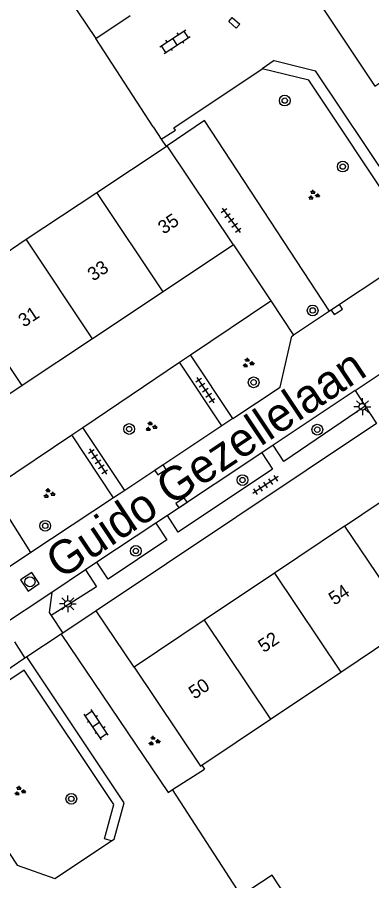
# Model space of a CAD drawing. Extents: x 137999 to 141000, y 397500 to 400501.
# Drawn here: x 138297 to 138323.4, y 399668.5 to 399732.6 of the extents above; entities that cross this region are included whole.
import ezdxf

# ---------------------------------------------------------------- set-up
doc = ezdxf.new("R2010")
doc.units = 0
for name, color, linetype in [('gg-afsc-erfafscheiding', 7, 'Continuous'), ('gg-afsc-muur', 7, 'Continuous'), ('gg-anno-huisnummerreeks BGT', 7, 'Continuous'), ('gg-anno-openbare ruimte label', 7, 'Continuous'), ('gg-bbg-bijgebouw', 7, 'Continuous'), ('gg-bbg-gedigitaliseerde bebouwing', 7, 'Continuous'), ('gg-bbg-hoofdgebouw', 7, 'Continuous'), ('gg-bbg-tussenscheiding', 7, 'Continuous'), ('gg-knt-verharding', 7, 'Continuous'), ('gg-knt-verharding nz', 7, 'Continuous'), ('gt-grn-groengrens', 7, 'Continuous'), ('gt-grn-vlakafsluiter', 7, 'Continuous'), ('gt-grn-weggrens', 7, 'Continuous'), ('gt-symb-boom', 7, 'Continuous'), ('gt-symb-groenvak', 7, 'Continuous'), ('gt-symb-klinker verharding', 7, 'Continuous'), ('gt-symb-kolk', 7, 'Continuous'), ('gt-symb-kolk center center', 7, 'Continuous'), ('gt-symb-lichtmast', 7, 'Continuous'), ('gt-symb-rioolschacht', 7, 'Continuous'), ('gt-symb-tegel verharding', 7, 'Continuous')]:
    doc.layers.add(name, color=color, linetype=linetype)

# ---------------------------------------------------------------- blocks, each defined once
blk = doc.blocks.new('gt0-LMAST')
at = {"layer": 'gt-symb-lichtmast'}
for p, q in [((-0.182, 0.173), (-0.447, 0.438)), ((-0.005, 0.246), (-0.005, 0.621)), ((0.172, 0.173), (0.437, 0.438)), ((-0.255, -0.004), (-0.63, -0.004)), ((-0.182, -0.181), (-0.447, -0.446)), ((-0.005, -0.254), (-0.005, -0.629)), ((0.437, -0.446), (0.172, -0.181)), ((0.245, -0.004), (0.62, -0.004))]:
    blk.add_line(p, q, dxfattribs=at)
blk.add_circle((-0.005, -0.004), 0.25, dxfattribs=at)
blk = doc.blocks.new('gt0-GRVAK')
at = {"layer": 'gt-symb-groenvak'}
for p, q in [((-0.11, 0.189), (-0.228, 0.24)), ((-0.182, 0.153), (0.088, 0.153)), ((-0.091, 0.211), (-0.156, 0.322)), ((-0.047, 0.214), (-0.047, 0.393)), ((-0.004, 0.211), (0.061, 0.322)), ((0.015, 0.189), (0.133, 0.24)), ((0.262, -0.052), (0.197, 0.059)), ((0.305, -0.049), (0.305, 0.13)), ((0.349, -0.052), (0.414, 0.059)), ((-0.245, -0.228), (-0.363, -0.177)), ((-0.318, -0.264), (-0.047, -0.264)), ((-0.226, -0.206), (-0.291, -0.095)), ((-0.183, -0.203), (-0.183, -0.024)), ((-0.139, -0.206), (-0.074, -0.095)), ((-0.12, -0.228), (-0.002, -0.177)), ((0.243, -0.074), (0.125, -0.023)), ((0.17, -0.11), (0.441, -0.11)), ((0.368, -0.074), (0.486, -0.023))]:
    blk.add_line(p, q, dxfattribs=at)
blk = doc.blocks.new('gt0-BOOM')
at = {"layer": 'gt-symb-boom'}
for radius in [0.4, 0.2]:
    blk.add_circle((0, 0), radius, dxfattribs=at)
blk = doc.blocks.new('gt0-TEG1')
at = {"layer": 'gt-symb-tegel verharding'}
for p, q in [((-1.125, 0), (1.125, 0)), ((-0.9, -0.25), (-0.9, 0.25)), ((-0.45, -0.25), (-0.45, 0.25)), ((0, -0.25), (0, 0.25)), ((0.45, -0.25), (0.45, 0.25)), ((0.9, -0.25), (0.9, 0.25))]:
    blk.add_line(p, q, dxfattribs=at)
blk = doc.blocks.new('gt0-KOLK')
at = {"layer": 'gt-symb-kolk'}
blk.add_lwpolyline([(0, 0), (0.375, 0), (0.375, 0.4), (-0.375, 0.4), (-0.375, 0), (0, 0)], dxfattribs=at)
blk = doc.blocks.new('gt0-KL1')
at = {"layer": 'gt-symb-klinker verharding'}
for p, q in [((-1.15, 0.3), (1.15, 0.3)), ((-1, -0.3), (-1, 0.3)), ((-0.5, 0.3), (-0.5, 0.45)), ((0, -0.3), (0, 0.3)), ((0.5, 0.3), (0.5, 0.45)), ((1, -0.3), (1, 0.3)), ((-1.15, -0.3), (1.15, -0.3)), ((-0.5, -0.45), (-0.5, -0.3)), ((0.5, -0.45), (0.5, -0.3))]:
    blk.add_line(p, q, dxfattribs=at)
blk = doc.blocks.new('gt0-KOLKCC')
at = {"layer": 'gt-symb-kolk center center'}
blk.add_lwpolyline([(-0.375, 0.2), (0.375, 0.2), (0.375, -0.2), (-0.375, -0.2)], close=True, dxfattribs=at)
blk = doc.blocks.new('gt0-RS')
at = {"layer": 'gt-symb-rioolschacht'}
blk.add_lwpolyline([(-0.5, -0.5), (0.5, -0.5), (0.5, 0.5), (-0.5, 0.5)], close=True, dxfattribs=at)
blk.add_circle((0, 0), 0.375, dxfattribs=at)

msp = doc.modelspace()

# ---------------------------------------------------------------- linework, layer by layer
at = {"layer": 'gg-afsc-erfafscheiding'}
for p, q in [((138307.122, 399724.461), (138302.865, 399731.027)), ((138309.916, 399707.534), (138315.868, 399711.548)), ((138309.087, 399706.975), (138309.916, 399707.534)), ((138301.915, 399702.138), (138309.087, 399706.975)), ((138301.085, 399701.579), (138301.915, 399702.138)), ((138295.071, 399697.548), (138301.085, 399701.579)), ((138308.575, 399675.225), (138310.941, 399676.733)), ((138313.661, 399667.342), (138308.575, 399675.225))]:
    msp.add_line(p, q, dxfattribs=at)
at = {"layer": 'gg-afsc-muur'}
for p, q in [((138307.122, 399724.461), (138307.732, 399723.546)), ((138307.732, 399723.546), (138308.091, 399723.007)), ((138310.743, 399677.029), (138310.941, 399676.733))]:
    msp.add_line(p, q, dxfattribs=at)
at = {"layer": 'gg-bbg-bijgebouw'}
for p, q in [((138299.224, 399736.461), (138302.865, 399731.027)), ((138302.865, 399731.027), (138305.415, 399732.736))]:
    msp.add_line(p, q, dxfattribs=at)
msp.add_lwpolyline([(138319.498, 399663.487), (138315.968, 399668.869), (138313.661, 399667.342)], dxfattribs=at)
at = {"layer": 'gg-bbg-gedigitaliseerde bebouwing'}
for p, q in [((138302.949, 399719.598), (138308.091, 399723.007)), ((138297.708, 399716.122), (138302.949, 399719.598)), ((138292.466, 399712.647), (138297.708, 399716.122))]:
    msp.add_line(p, q, dxfattribs=at)
msp.add_lwpolyline([(138319.631, 399733.445), (138323.608, 399727.491), (138326.203, 399729.224)], dxfattribs=at)
at = {"layer": 'gg-bbg-hoofdgebouw'}
for p, q in [((138308.183, 399723.068), (138308.091, 399723.007)), ((138313.1, 399715.7), (138308.183, 399723.068)), ((138313.1, 399715.7), (138307.865, 399712.215)), ((138307.865, 399712.215), (138302.63, 399708.73)), ((138302.63, 399708.73), (138297.395, 399705.245)), ((138297.395, 399705.245), (138292.16, 399701.76)), ((138321.355, 399694.81), (138316.14, 399691.31)), ((138316.14, 399691.31), (138310.925, 399687.81)), ((138310.925, 399687.81), (138305.71, 399684.31)), ((138321.073, 399683.959), (138326.289, 399687.458)), ((138315.857, 399680.46), (138321.073, 399683.959)), ((138310.743, 399677.029), (138315.857, 399680.46))]:
    msp.add_line(p, q, dxfattribs=at)
for points in [[(138321.355, 399694.81), (138326.57, 399698.31), (138331.51, 399690.96), (138326.289, 399687.458)], [(138305.71, 399684.31), (138310.64, 399676.96), (138310.743, 399677.029)]]:
    msp.add_lwpolyline(points, dxfattribs=at)
at = {"layer": 'gg-bbg-tussenscheiding'}
for p, q in [((138307.865, 399712.215), (138302.949, 399719.598)), ((138302.63, 399708.73), (138297.708, 399716.122)), ((138297.395, 399705.245), (138292.466, 399712.647)), ((138321.355, 399694.81), (138326.289, 399687.458)), ((138316.14, 399691.31), (138321.073, 399683.959)), ((138310.925, 399687.81), (138315.857, 399680.46))]:
    msp.add_line(p, q, dxfattribs=at)
at = {"layer": 'gg-knt-verharding'}
for p, q in [((138316.116, 399729.394), (138315.219, 399728.792)), ((138316.116, 399729.394), (138319.185, 399728.636)), ((138326.085, 399718.307), (138319.185, 399728.636)), ((138313.1, 399715.7), (138315.868, 399711.548)), ((138326.424, 399714.888), (138320.229, 399710.765)), ((138315.868, 399711.548), (138317.57, 399708.996)), ((138320.229, 399710.765), (138317.57, 399708.996)), ((138313.063, 399702.803), (138309.916, 399707.534)), ((138312.231, 399702.249), (138309.087, 399706.975)), ((138322.152, 399704.879), (138324.731, 399706.612)), ((138322.152, 399704.879), (138316.043, 399700.816)), ((138322.152, 399704.879), (138322.885, 399703.724)), ((138322.885, 399703.724), (138323.715, 399702.416)), ((138313.063, 399702.803), (138312.231, 399702.249)), ((138305.029, 399697.458), (138301.915, 399702.138)), ((138323.715, 399702.416), (138302.893, 399688.51)), ((138312.231, 399702.249), (138305.029, 399697.458)), ((138304.197, 399696.904), (138301.085, 399701.579)), ((138316.043, 399700.816), (138315.202, 399700.257)), ((138315.202, 399700.257), (138308.204, 399695.602)), ((138298.052, 399692.849), (138295.071, 399697.548)), ((138305.029, 399697.458), (138304.197, 399696.904)), ((138304.197, 399696.904), (138298.052, 399692.849)), ((138308.204, 399695.602), (138307.342, 399695.029)), ((138307.342, 399695.029), (138302.958, 399692.113)), ((138302.958, 399692.113), (138302.115, 399691.553)), ((138302.115, 399691.553), (138299.597, 399689.878)), ((138299.597, 399689.878), (138294.936, 399686.778)), ((138302.893, 399688.51), (138300.413, 399686.854)), ((138299.557, 399688.152), (138300.413, 399686.854)), ((138300.413, 399686.854), (138300.297, 399686.777)), ((138296.826, 399686.194), (138297.603, 399684.978)), ((138297.603, 399684.978), (138288.335, 399678.789)), ((138297.755, 399685.079), (138297.603, 399684.978))]:
    msp.add_line(p, q, dxfattribs=at)
for points in [[(138307.732, 399723.546), (138308.781, 399724.221), (138308.671, 399724.394), (138315.219, 399728.792)], [(138320.229, 399710.765), (138310.936, 399724.931), (138308.183, 399723.068)], [(138313.063, 399702.803), (138316.56, 399705.13), (138317.44, 399708.91), (138317.57, 399708.996)], [(138322.885, 399703.724), (138316.85, 399699.604), (138316.043, 399700.816)], [(138315.202, 399700.257), (138316.004, 399699.027), (138308.998, 399694.353), (138308.204, 399695.602)], [(138307.342, 399695.029), (138308.147, 399693.777), (138303.792, 399690.857), (138302.958, 399692.113)], [(138302.115, 399691.553), (138302.929, 399690.279), (138299.557, 399688.152)], [(138299.597, 399689.878), (138299.413, 399688.371), (138299.557, 399688.152)], [(138300.297, 399686.777), (138308.237, 399675.01), (138308.575, 399675.225)], [(138304.044, 399671.423), (138304.223, 399671.543), (138304.974, 399674.248), (138297.755, 399685.079)], [(138288.726, 399678.208), (138291.961, 399673.402), (138293.735, 399674.587), (138297.034, 399669.599), (138299.834, 399668.609), (138304.044, 399671.423)]]:
    msp.add_lwpolyline(points, dxfattribs=at)
at = {"layer": 'gg-knt-verharding nz'}
msp.add_line((138298.052, 399692.849), (138294.326, 399690.374), dxfattribs=at)
at = {"layer": 'gt-grn-groengrens'}
msp.add_line((138297.561, 399684.108), (138288.726, 399678.208), dxfattribs=at)
for points in [[(138326.424, 399714.888), (138325.69, 399715.12), (138326.16, 399716.6), (138325.42, 399717.863), (138318.692, 399727.934), (138315.219, 399728.792)], [(138304.044, 399671.423), (138303.505, 399671.573), (138304.214, 399674.126), (138297.561, 399684.108)]]:
    msp.add_lwpolyline(points, dxfattribs=at)
at = {"layer": 'gt-grn-vlakafsluiter'}
msp.add_line((138305.71, 399684.31), (138302.893, 399688.51), dxfattribs=at)
at = {"layer": 'gt-grn-weggrens'}
msp.add_line((138300.297, 399686.777), (138297.755, 399685.079), dxfattribs=at)

# ---------------------------------------------------------------- block references
at = {"layer": 'gt-symb-boom'}
for p in [(138316.908, 399726.422), (138321.22, 399721.517), (138318.985, 399710.828), (138314.597, 399705.485), (138305.349, 399702.017), (138319.327, 399701.97), (138313.769, 399698.224), (138299.114, 399694.827), (138305.845, 399692.96), (138301.052, 399674.536)]:
    msp.add_blockref('gt0-BOOM', p, dxfattribs=at)
at = {"layer": 'gt-symb-groenvak'}
for p in [(138319.053, 399719.394), (138314.177, 399706.922), (138306.965, 399702.195), (138299.38, 399697.22), (138307.181, 399678.833), (138297.215, 399675.111)]:
    msp.add_blockref('gt0-GRVAK', p, dxfattribs=at)
at = {"layer": 'gt-symb-klinker verharding'}
for p, rotation in [((138308.751, 399730.8), 33.2928485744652), ((138302.908, 399680.049), 123.83302869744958)]:
    msp.add_blockref('gt0-KL1', p, dxfattribs=dict(at, rotation=rotation))
at = {"layer": 'gt-symb-kolk'}
for p, rotation in [((138320.897, 399710.727), 33.626529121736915), ((138307.788, 399698.812), 33.626529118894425), ((138309.349, 399696.364), 33.62652912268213)]:
    msp.add_blockref('gt0-KOLK', p, dxfattribs=dict(at, rotation=rotation))
at = {"layer": 'gt-symb-kolk center center', "rotation": -41.39080239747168}
msp.add_blockref('gt0-KOLKCC', (138313.157, 399732.191), dxfattribs=at)
at = {"layer": 'gt-symb-lichtmast'}
for p in [(138322.683, 399703.68), (138300.803, 399689.027)]:
    msp.add_blockref('gt0-LMAST', p, dxfattribs=at)
at = {"layer": 'gt-symb-rioolschacht', "rotation": 33.626529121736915}
msp.add_blockref('gt0-RS', (138297.98, 399690.67), dxfattribs=at)
at = {"layer": 'gt-symb-tegel verharding'}
for p, rotation in [((138312.925, 399717.53), -53.989474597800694), ((138311.009, 399704.907), -56.3734708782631), ((138303.031, 399699.6), -56.373470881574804), ((138315.476, 399697.857), -146.5005999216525)]:
    msp.add_blockref('gt0-TEG1', p, dxfattribs=dict(at, rotation=rotation))

# ---------------------------------------------------------------- texts
at = {"layer": 'gg-anno-huisnummerreeks BGT'}
for s, rotation, p in [('35', 33.7, (138307.912, 399716.45)), ('33', 33.7, (138302.677, 399712.965)), ('31', 33.7, (138297.531, 399709.539)), ('54', 33.9, (138320.595, 399688.88)), ('52', 33.9, (138315.353, 399685.362)), ('50', 33.9, (138310.195, 399681.901))]:
    msp.add_text(s, height=1, rotation=rotation, dxfattribs=at).set_placement(p)
at = {"layer": 'gg-anno-openbare ruimte label'}
msp.add_text('Guido Gezellelaan', height=2.5, rotation=33.7, dxfattribs=at).set_placement((138300.268, 399690.794))

doc.saveas('drawing.dxf')
